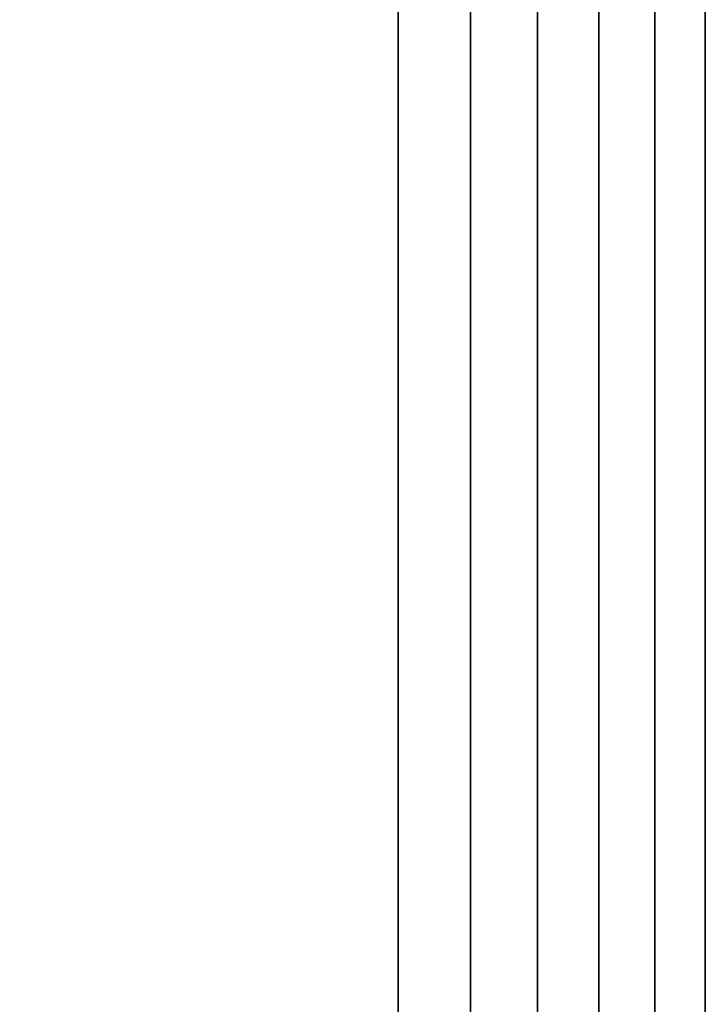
# Model space of a CAD drawing. Header units: metres. Extents: x -109 to 109, y -100 to 58.
# Tile 592 of 642: x 84.77 to 88.5, y 16.29 to 21.64. Entities that reach past the tile are written whole.
import ezdxf

# ---------------------------------------------------------------- set-up
doc = ezdxf.new("R2010")
doc.units = ezdxf.units.M
doc.layers.add('solid_21_062_100_XXX', color=7, linetype='CONTINUOUS')

msp = doc.modelspace()

# ---------------------------------------------------------------- linework, layer by layer
at = {"layer": 'solid_21_062_100_XXX'}
for points in [[(78.169876, 15, -12.892304), (78.169876, 23, -12.892304), (86.830124, 23, -7.892305), (86.830124, 15, -7.892305)], [(86.830124, 15, 7.892305), (86.830124, 23, 7.892305), (78.169876, 23, 12.892304), (78.169876, 15, 12.892304)], [(87.222878, 15, -7.349827), (86.830124, 15, -7.892305), (86.830124, 23, -7.892305), (87.222878, 23, -7.349827)], [(86.830124, 15, 7.892305), (87.222878, 15, 7.349827), (87.222878, 23, 7.349827), (86.830124, 23, 7.892305)], [(87.587166, 15, -6.787843), (87.222878, 15, -7.349827), (87.222878, 23, -7.349827), (87.587166, 23, -6.787843)], [(87.222878, 15, 7.349827), (87.587166, 15, 6.787843), (87.587166, 23, 6.787843), (87.222878, 23, 7.349827)], [(87.922028, 15, -6.207843), (87.587166, 15, -6.787843), (87.587166, 23, -6.787843), (87.922028, 23, -6.207843)], [(87.587166, 15, 6.787843), (87.922028, 15, 6.207843), (87.922028, 23, 6.207843), (87.587166, 23, 6.787843)], [(88.226578, 15, -5.611368), (87.922028, 15, -6.207843), (87.922028, 23, -6.207843), (88.226578, 23, -5.611368)], [(87.922028, 15, 6.207843), (88.226578, 15, 5.611368), (88.226578, 23, 5.611368), (87.922028, 23, 6.207843)], [(88.5, 15, -5), (88.226578, 15, -5.611368), (88.226578, 23, -5.611368), (88.5, 23, -5)], [(88.226578, 15, 5.611368), (88.5, 15, 5), (88.5, 23, 5), (88.226578, 23, 5.611368)], [(88.5, 23, 5), (88.5, 15, 5), (88.5, 15, -5), (88.5, 23, -5)]]:
    msp.add_3dface(points, dxfattribs=at)

doc.saveas('drawing.dxf')
